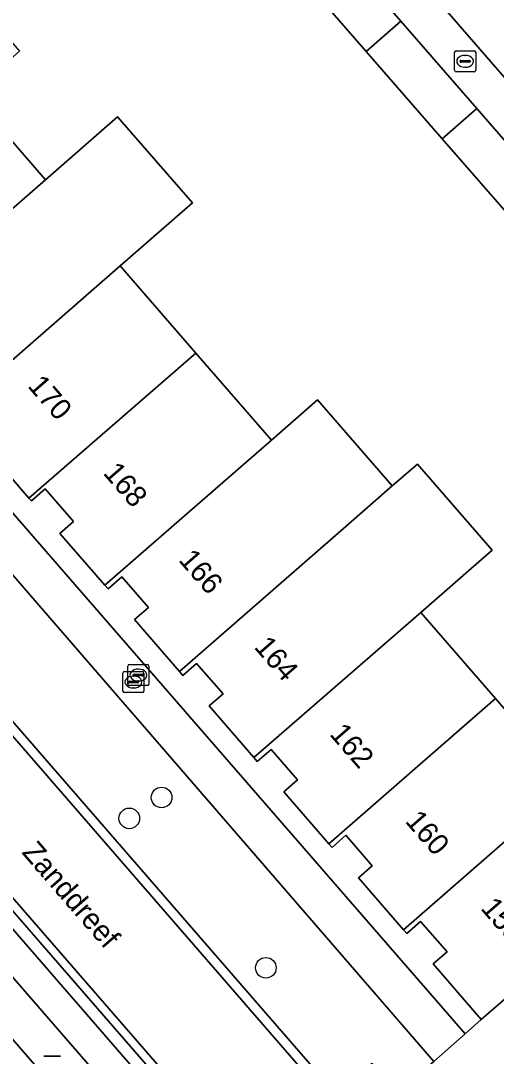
# Model space of a CAD drawing. Extents: x 155887 to 156869, y 383880 to 384678.
# Drawn here: x 156297.21 to 156319.76, y 384304.63 to 384353.66 of the extents above; entities that cross this region are included whole.
import ezdxf

# ---------------------------------------------------------------- set-up
doc = ezdxf.new("R2010")
doc.units = 0
for name, color, linetype in [('IMGEO_Berm_groen', 7, 'Continuous'), ('IMGEO_Boom', 7, 'Continuous'), ('IMGEO_Brandkraan', 7, 'Continuous'), ('IMGEO_Erf', 7, 'Continuous'), ('IMGEO_Kolk', 7, 'Continuous'), ('IMGEO_Lichtmast', 7, 'Continuous'), ('IMGEO_Openbare_ruimte_label', 7, 'Continuous'), ('IMGEO_OVBaan_gesloten', 7, 'Continuous'), ('IMGEO_Pand', 7, 'Continuous'), ('IMGEO_Pand_nummerreeks', 7, 'Continuous'), ('IMGEO_Parkeervlak_open', 7, 'Continuous'), ('IMGEO_Rijbaan_lokaal_gesloten', 7, 'Continuous'), ('IMGEO_Rijbaan_lokaal_open', 7, 'Continuous'), ('IMGEO_Voetpad_open', 7, 'Continuous')]:
    doc.layers.add(name, color=color, linetype=linetype)

msp = doc.modelspace()

# ---------------------------------------------------------------- linework, layer by layer
at = {"layer": 'IMGEO_Berm_groen'}
for points in [[(156263.787, 384351.643), (156264.101, 384351.847), (156263.845, 384351.9), (156261.444, 384350.228), (156259.398, 384348.45), (156310.449, 384289.788), (156344.918, 384250)], [(156347.548, 384250), (156269.795, 384339.498), (156265.985, 384345.065), (156270.967, 384340.448), (156349.508, 384250)], [(156347.631, 384252.995), (156313.168, 384292.747), (156272.151, 384339.898)]]:
    msp.add_lwpolyline(points, dxfattribs=at)
msp.add_lwpolyline([(156270.967, 384340.448), (156265.985, 384345.065), (156269.795, 384339.498), (156347.548, 384250), (156364.691, 384230.078), (156365.892, 384231.132), (156349.508, 384250)], close=True, dxfattribs=at)
at = {"layer": 'IMGEO_Boom'}
for centre in [(156303.89, 384316.887), (156302.361, 384315.898), (156308.834, 384308.823)]:
    msp.add_circle(centre, 0.489, dxfattribs=at)
at = {"layer": 'IMGEO_Brandkraan'}
for p, q in [((156302.366, 384323.182), (156303.218, 384323.182)), ((156302.056, 384321.924), (156302.056, 384322.776)), ((156302.131, 384322.85), (156302.983, 384322.85)), ((156302.291, 384322.256), (156302.291, 384323.108)), ((156302.55, 384322.676), (156302.55, 384322.688)), ((156302.593, 384322.725), (156302.991, 384322.725)), ((156302.779, 384322.962), (156302.804, 384322.962)), ((156303.034, 384322.688), (156303.034, 384322.676)), ((156303.057, 384322.776), (156303.057, 384321.924)), ((156303.292, 384323.108), (156303.292, 384322.256)), ((156302.315, 384322.344), (156302.315, 384322.356)), ((156302.753, 384322.307), (156302.355, 384322.307)), ((156302.358, 384322.393), (156302.756, 384322.393)), ((156302.544, 384322.63), (156302.569, 384322.63)), ((156302.988, 384322.639), (156302.59, 384322.639)), ((156302.802, 384322.402), (156302.777, 384322.402)), ((156302.799, 384322.356), (156302.799, 384322.344)), ((156302.983, 384321.85), (156302.131, 384321.85)), ((156303.218, 384322.182), (156302.366, 384322.182)), ((156302.567, 384322.07), (156302.542, 384322.07))]:
    msp.add_line(p, q, dxfattribs=at)
for points in [[(156302.366, 384323.182), (156303.218, 384323.182)], [(156302.056, 384321.924), (156302.056, 384322.776)], [(156302.131, 384322.85), (156302.983, 384322.85)], [(156302.291, 384322.256), (156302.291, 384323.108)], [(156303.057, 384322.776), (156303.057, 384321.924)], [(156303.292, 384323.108), (156303.292, 384322.256)], [(156302.983, 384321.85), (156302.131, 384321.85)], [(156303.218, 384322.182), (156302.366, 384322.182)]]:
    msp.add_lwpolyline(points, dxfattribs=at)
for centre, radius, start, end in [((156302.368, 384323.106), 0.0765, 91.552, 178.448), ((156302.368, 384323.106), 0.0765, 91.552, 178.448), ((156303.216, 384323.106), 0.0765, 1.552, 88.448), ((156303.216, 384323.106), 0.0765, 1.552, 88.448), ((156302.133, 384322.774), 0.0765, 91.552, 178.448), ((156302.133, 384322.774), 0.0765, 91.552, 178.448), ((156302.59, 384322.685), 0.0403, 85.8775, 175.7526), ((156302.981, 384322.774), 0.0765, 1.552, 88.448), ((156302.981, 384322.774), 0.0765, 1.552, 88.448), ((156302.995, 384322.687), 0.0386, 1.7309, 96.639), ((156302.368, 384322.258), 0.0765, 181.552, 268.448), ((156302.368, 384322.258), 0.0765, 181.552, 268.448), ((156302.355, 384322.353), 0.0403, 85.8775, 175.7526), ((156302.352, 384322.343), 0.0366, 178.938, 274.7102), ((156302.587, 384322.675), 0.0366, 178.938, 274.7102), ((156302.756, 384322.35), 0.043, 264.8664, 352.4533), ((156302.76, 384322.355), 0.0386, 1.7309, 96.639), ((156302.991, 384322.682), 0.043, 264.8664, 352.4533), ((156303.216, 384322.258), 0.0765, 271.552, 358.448), ((156303.216, 384322.258), 0.0765, 271.552, 358.448), ((156302.133, 384321.926), 0.0765, 181.552, 268.448), ((156302.133, 384321.926), 0.0765, 181.552, 268.448), ((156302.981, 384321.926), 0.0765, 271.552, 358.448), ((156302.981, 384321.926), 0.0765, 271.552, 358.448)]:
    msp.add_arc(centre, radius, start, end, dxfattribs=at)
for centre, major_axis, ratio, start_param, end_param in [((156302.778, 384322.682), (-0.387, 0.002), 0.722429, 4.712389, 7.853982), ((156302.803, 384322.682), (-0.39, 0.002), 0.717154, 1.570796, 4.712389), ((156302.543, 384322.35), (-0.387, 0.002), 0.722429, 4.712389, 7.853982), ((156302.568, 384322.35), (-0.39, 0.002), 0.717154, 1.570796, 4.712389)]:
    msp.add_ellipse(centre, major_axis=major_axis, ratio=ratio, start_param=start_param, end_param=end_param, dxfattribs=at)
at = {"layer": 'IMGEO_Erf'}
msp.add_lwpolyline([(156408.123, 384391.086), (156404.4, 384395.417), (156377.02, 384426.898), (156374.487, 384424.698), (156369.682, 384420.523), (156362.599, 384428.676), (156367.375, 384432.826), (156369.937, 384435.051), (156366.216, 384439.396), (156296.268, 384378.553), (156298.818, 384375.511), (156338.119, 384330.3), (156359.041, 384348.401)], close=True, dxfattribs=at)
for points in [[(156293.622, 384356.284), (156297.164, 384352.214), (156294.842, 384350.194), (156298.381, 384346.122), (156301.806, 384349.103), (156305.351, 384345.03), (156301.924, 384342.047), (156305.508, 384337.923), (156309.094, 384333.797), (156311.286, 384335.704), (156314.827, 384331.634), (156316.017, 384332.67), (156319.567, 384328.59), (156316.178, 384325.646), (156319.724, 384321.566), (156323.257, 384317.502)], [(156320.772, 384343.958), (156317.191, 384348.072), (156313.594, 384352.204), (156310.049, 384356.276)], [(156275.302, 384355.099), (156318.286, 384305.705), (156319.045, 384306.373), (156316.763, 384309.006), (156317.42, 384309.576), (156316.169, 384311.018), (156315.513, 384310.447), (156315.357, 384310.626), (156313.221, 384313.083), (156313.878, 384313.654), (156312.631, 384315.095), (156311.976, 384314.522), (156311.826, 384314.693), (156309.682, 384317.151), (156310.337, 384317.723), (156309.082, 384319.161), (156308.423, 384318.593), (156308.267, 384318.774), (156306.15, 384321.23), (156306.809, 384321.798), (156305.552, 384323.235), (156304.894, 384322.666), (156304.734, 384322.851), (156302.608, 384325.313), (156303.266, 384325.881), (156302.008, 384327.33), (156301.352, 384326.758), (156301.202, 384326.93), (156299.063, 384329.386), (156299.719, 384329.957), (156298.38, 384331.494), (156297.723, 384330.924), (156297.606, 384331.059), (156295.432, 384333.565)]]:
    msp.add_lwpolyline(points, dxfattribs=at)
at = {"layer": 'IMGEO_Kolk'}
for p, q in [((156317.779, 384351.31), (156317.779, 384352.162)), ((156317.854, 384352.236), (156318.706, 384352.236)), ((156318.78, 384352.162), (156318.78, 384351.31)), ((156318.038, 384351.73), (156318.038, 384351.742)), ((156318.476, 384351.693), (156318.078, 384351.693)), ((156318.081, 384351.779), (156318.479, 384351.779)), ((156318.267, 384352.016), (156318.292, 384352.016)), ((156318.522, 384351.742), (156318.522, 384351.73)), ((156318.706, 384351.236), (156317.854, 384351.236)), ((156318.29, 384351.456), (156318.265, 384351.456))]:
    msp.add_line(p, q, dxfattribs=at)
for points in [[(156317.779, 384351.31), (156317.779, 384352.162)], [(156317.854, 384352.236), (156318.706, 384352.236)], [(156318.78, 384352.162), (156318.78, 384351.31)], [(156318.706, 384351.236), (156317.854, 384351.236)]]:
    msp.add_lwpolyline(points, dxfattribs=at)
for centre, radius, start, end in [((156317.856, 384352.16), 0.0765, 91.552, 178.448), ((156317.856, 384352.16), 0.0765, 91.552, 178.448), ((156318.704, 384352.16), 0.0765, 1.552, 88.448), ((156318.704, 384352.16), 0.0765, 1.552, 88.448), ((156318.078, 384351.739), 0.0403, 85.8775, 175.7526), ((156318.075, 384351.729), 0.0366, 178.938, 274.7102), ((156318.479, 384351.736), 0.043, 264.8664, 352.4533), ((156318.483, 384351.741), 0.0386, 1.7309, 96.639), ((156317.856, 384351.312), 0.0765, 181.552, 268.448), ((156317.856, 384351.312), 0.0765, 181.552, 268.448), ((156318.704, 384351.312), 0.0765, 271.552, 358.448), ((156318.704, 384351.312), 0.0765, 271.552, 358.448)]:
    msp.add_arc(centre, radius, start, end, dxfattribs=at)
for centre, major_axis, ratio, start_param, end_param in [((156318.266, 384351.736), (-0.387, 0.002), 0.722429, 4.712389, 7.853982), ((156318.291, 384351.736), (-0.39, 0.002), 0.717154, 1.570796, 4.712389)]:
    msp.add_ellipse(centre, major_axis=major_axis, ratio=ratio, start_param=start_param, end_param=end_param, dxfattribs=at)
at = {"layer": 'IMGEO_Lichtmast'}
for p, q in [((156298.302, 384304.635), (156299.092, 384304.635)), ((156299.092, 384304.635), (156298.302, 384304.635))]:
    msp.add_line(p, q, dxfattribs=at)
at = {"layer": 'IMGEO_OVBaan_gesloten'}
msp.add_lwpolyline([(156344.918, 384250), (156310.449, 384289.788), (156259.398, 384348.45), (156254.404, 384344.112), (156299.846, 384291.826), (156336.14, 384250)], dxfattribs=at)
at = {"layer": 'IMGEO_Pand'}
for points in [[(156311.693, 384357.707), (156310.049, 384356.276), (156313.594, 384352.204), (156315.238, 384353.635)], [(156317.191, 384348.072), (156318.837, 384349.501), (156315.238, 384353.635), (156313.594, 384352.204)], [(156298.381, 384346.122), (156294.842, 384350.194), (156290.588, 384346.492), (156286.945, 384343.322), (156287.095, 384343.149), (156287.752, 384343.719), (156289.007, 384342.275), (156288.351, 384341.703), (156290.488, 384339.253)], [(156322.416, 384345.389), (156318.837, 384349.501), (156317.191, 384348.072), (156320.772, 384343.958)], [(156301.924, 384342.047), (156305.351, 384345.03), (156301.806, 384349.103), (156298.381, 384346.122), (156290.488, 384339.253), (156290.644, 384339.074), (156291.299, 384339.646), (156292.551, 384338.205), (156291.894, 384337.635), (156294.027, 384335.174)], [(156301.924, 384342.047), (156294.027, 384335.174), (156294.174, 384335.005), (156294.831, 384335.574), (156296.089, 384334.135), (156295.432, 384333.565), (156297.606, 384331.059), (156305.508, 384337.923)], [(156297.606, 384331.059), (156297.723, 384330.924), (156298.38, 384331.494), (156299.719, 384329.957), (156299.063, 384329.386), (156301.202, 384326.93), (156309.094, 384333.797), (156305.508, 384337.923)], [(156314.827, 384331.634), (156311.286, 384335.704), (156309.094, 384333.797), (156301.202, 384326.93), (156301.352, 384326.758), (156302.008, 384327.33), (156303.266, 384325.881), (156302.608, 384325.313), (156304.734, 384322.851), (156312.633, 384329.725)], [(156316.178, 384325.646), (156319.567, 384328.59), (156316.017, 384332.67), (156314.827, 384331.634), (156312.633, 384329.725), (156304.734, 384322.851), (156304.894, 384322.666), (156305.552, 384323.235), (156306.809, 384321.798), (156306.15, 384321.23), (156308.267, 384318.774)], [(156319.724, 384321.566), (156316.178, 384325.646), (156308.267, 384318.774), (156308.423, 384318.593), (156309.082, 384319.161), (156310.337, 384317.723), (156309.682, 384317.151), (156311.826, 384314.693)], [(156319.724, 384321.566), (156311.826, 384314.693), (156311.976, 384314.522), (156312.631, 384315.095), (156313.878, 384313.654), (156313.221, 384313.083), (156315.357, 384310.626), (156323.257, 384317.502)], [(156323.257, 384317.502), (156315.357, 384310.626), (156315.513, 384310.447), (156316.169, 384311.018), (156317.42, 384309.576), (156316.763, 384309.006), (156319.045, 384306.373), (156326.977, 384313.222)]]:
    msp.add_lwpolyline(points, close=True, dxfattribs=at)
at = {"layer": 'IMGEO_Parkeervlak_open'}
msp.add_lwpolyline([(156275.501, 384345.025), (156312.164, 384302.842), (156313.856, 384304.288), (156315.027, 384302.867), (156316.791, 384304.393), (156286.992, 384338.753)], dxfattribs=at)
at = {"layer": 'IMGEO_Rijbaan_lokaal_gesloten'}
msp.add_lwpolyline([(156350.366, 384258.146), (156317.194, 384296.335), (156315.512, 384298.282), (156311.817, 384302.54), (156275.158, 384344.718), (156274.603, 384345.409), (156274.066, 384346.114), (156273.546, 384346.832), (156273.043, 384347.563), (156272.56, 384348.305), (156272.094, 384349.06), (156270.932, 384350.999), (156268.937, 384353.913), (156268.706, 384354.213), (156268.182, 384354.901), (156263.845, 384351.9), (156264.101, 384351.847), (156264.92, 384350.887), (156268.621, 384345.343), (156269.835, 384343.577), (156271.109, 384341.853), (156272.441, 384340.175), (156313.464, 384293.017), (156347.958, 384253.282)], dxfattribs=at)
at = {"layer": 'IMGEO_Rijbaan_lokaal_open'}
for points in [[(156269.29, 384354.21), (156269.071, 384354.493), (156268.549, 384355.178), (156268.182, 384354.901), (156268.706, 384354.213), (156268.937, 384353.913), (156270.932, 384350.999), (156272.094, 384349.06), (156272.56, 384348.305), (156273.043, 384347.563), (156273.546, 384346.832), (156274.066, 384346.114), (156274.603, 384345.409), (156275.158, 384344.718), (156311.817, 384302.54), (156315.512, 384298.282), (156317.194, 384296.335), (156350.366, 384258.146)], [(156272.151, 384339.898), (156313.168, 384292.747), (156347.631, 384252.995), (156350.238, 384250), (156366.569, 384231.232), (156386.48, 384208.352), (156386.787, 384208.599), (156386.636, 384208.775), (156350.811, 384250), (156347.958, 384253.282), (156313.464, 384293.017), (156272.441, 384340.175), (156271.109, 384341.853), (156269.835, 384343.577), (156268.621, 384345.343), (156264.92, 384350.887), (156264.101, 384351.847)], [(156350.713, 384258.448), (156317.542, 384296.636), (156315.86, 384298.583), (156312.164, 384302.842), (156275.501, 384345.025)]]:
    msp.add_lwpolyline(points, dxfattribs=at)
at = {"layer": 'IMGEO_Voetpad_open'}
for points in [[(156298.818, 384375.511), (156297.298, 384374.244), (156301.064, 384369.918), (156304.609, 384365.845), (156308.151, 384361.776), (156311.693, 384357.707), (156315.238, 384353.635), (156318.837, 384349.501), (156322.416, 384345.389), (156325.958, 384341.321), (156329.516, 384337.232), (156333.055, 384333.167), (156336.59, 384329.107), (156338.119, 384330.3)], [(156275.302, 384355.099), (156273.892, 384356.68), (156272.739, 384355.693), (156278.83, 384348.702), (156279.844, 384347.539), (156287.277, 384338.997), (156286.992, 384338.753), (156316.791, 384304.393), (156318.286, 384305.705)], [(156332.498, 384312.327), (156341.499, 384320.123), (156343.104, 384321.514), (156340.336, 384324.804), (156338.689, 384323.376), (156326.977, 384313.222), (156319.045, 384306.373), (156318.286, 384305.705), (156316.791, 384304.393), (156315.027, 384302.867), (156313.856, 384304.288), (156312.164, 384302.842), (156315.86, 384298.583), (156317.542, 384296.636), (156319.318, 384298.134), (156318.014, 384299.719), (156319.627, 384301.093), (156321.082, 384302.387), (156322.365, 384303.512), (156329.784, 384309.966)]]:
    msp.add_lwpolyline(points, close=True, dxfattribs=at)

# ---------------------------------------------------------------- texts
at = {"layer": 'IMGEO_Openbare_ruimte_label'}
msp.add_text('Zanddreef', height=1, rotation=310.9433, dxfattribs=at).set_placement((156297.233, 384314.268))
at = {"layer": 'IMGEO_Pand_nummerreeks'}
for s, rotation, p in [('170', 310.9738, (156297.505, 384336.347)), ('168', 310.9738, (156301.083, 384332.226)), ('166', 310.972, (156304.66, 384328.109)), ('164', 310.972, (156308.238, 384323.989)), ('162', 310.9738, (156311.815, 384319.869)), ('160', 310.9738, (156315.397, 384315.745)), ('158', 310.9738, (156318.976, 384311.624))]:
    msp.add_text(s, height=1, rotation=rotation, dxfattribs=at).set_placement(p)

doc.saveas('drawing.dxf')
